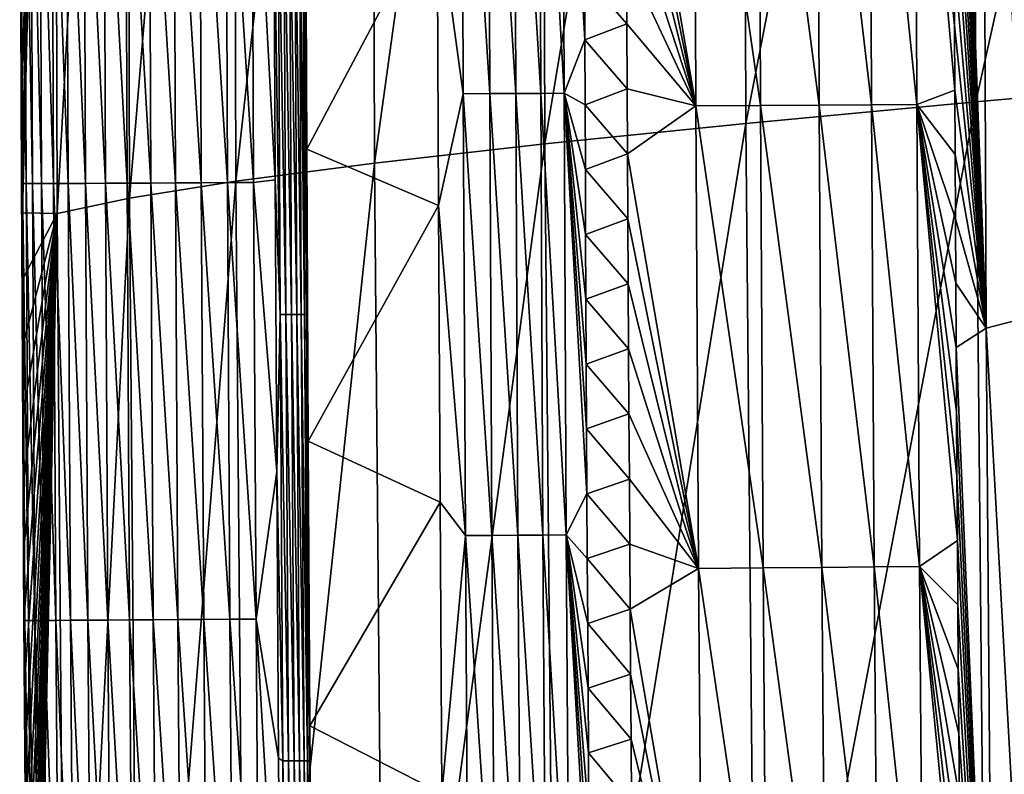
# Model space of a CAD drawing. Header units: millimetres. Extents: x -300 to 300, y -500 to 500.
# Tile 372 of 656: x -300 to -283, y -32 to -19. Entities that reach past the tile are written whole.
import ezdxf

# ---------------------------------------------------------------- set-up
doc = ezdxf.new("R2010")
doc.units = ezdxf.units.MM
doc.header["$LTSCALE"] = 81.481481
for name, color, linetype in [('20', 7, 'CONTINUOUS'), ('22', 7, 'CONTINUOUS'), ('24', 7, 'CONTINUOUS'), ('25', 7, 'CONTINUOUS'), ('28', 7, 'CONTINUOUS'), ('29', 7, 'CONTINUOUS'), ('31', 7, 'CONTINUOUS'), ('33', 7, 'CONTINUOUS')]:
    doc.layers.add(name, color=color, linetype=linetype)

msp = doc.modelspace()

# ---------------------------------------------------------------- linework, layer by layer
at = {"layer": '20', "color": 7, "linetype": 'CONTINUOUS'}
for points in [[(-299.807, -19.686, 5.447), (-299.249, 0, 9.551), (-299.812, -18.534, 5.446), (-299.807, -19.686, 5.447)], [(-299.802, -20.839, 5.447), (-299.249, 0, 9.551), (-299.807, -19.686, 5.447), (-299.802, -20.839, 5.447)], [(-299.797, -21.991, 5.448), (-299.249, 0, 9.551), (-299.802, -20.839, 5.447), (-299.797, -21.991, 5.448)], [(-299.194, -21.999, 9.553), (-299.249, 0, 9.551), (-299.797, -21.991, 5.448), (-299.194, -21.999, 9.553)], [(-299.194, -21.999, 9.553), (-297.981, 0, 14.166), (-299.249, 0, 9.551), (-299.194, -21.999, 9.553)], [(-297.925, -21.729, 14.168), (-297.981, 0, 14.166), (-299.194, -21.999, 9.553), (-297.925, -21.729, 14.168)], [(-297.925, -21.729, 14.168), (-296.123, 0, 18.569), (-297.981, 0, 14.166), (-297.925, -21.729, 14.168)], [(-296.064, -21.436, 18.572), (-296.123, 0, 18.569), (-297.925, -21.729, 14.168), (-296.064, -21.436, 18.572)], [(-296.064, -21.436, 18.572), (-293.692, 0, 22.765), (-296.123, 0, 18.569), (-296.064, -21.436, 18.572)], [(-293.632, -21.12, 22.769), (-293.692, 0, 22.765), (-296.064, -21.436, 18.572), (-293.632, -21.12, 22.769)], [(-293.632, -21.12, 22.769), (-290.709, 0, 26.758), (-293.692, 0, 22.765), (-293.632, -21.12, 22.769)], [(-290.648, -20.782, 26.763), (-290.709, 0, 26.758), (-293.632, -21.12, 22.769), (-290.648, -20.782, 26.763)], [(-290.648, -20.782, 26.763), (-287.193, 0, 30.555), (-290.709, 0, 26.758), (-290.648, -20.782, 26.763)], [(-287.132, -20.423, 30.56), (-287.193, 0, 30.555), (-290.648, -20.782, 26.763), (-287.132, -20.423, 30.56)], [(-287.132, -20.423, 30.56), (-283.164, 0, 34.159), (-287.193, 0, 30.555), (-287.132, -20.423, 30.56)], [(-283.102, -20.043, 34.165), (-283.164, 0, 34.159), (-287.132, -20.423, 30.56), (-283.102, -20.043, 34.165)], [(-283.102, -20.043, 34.165), (-278.64, 0, 37.575), (-283.164, 0, 34.159), (-283.102, -20.043, 34.165)], [(-278.578, -19.642, 37.582), (-278.64, 0, 37.575), (-283.102, -20.043, 34.165), (-278.578, -19.642, 37.582)], [(-282.915, -39.559, 34.183), (-278.578, -19.642, 37.582), (-283.102, -20.043, 34.165), (-282.915, -39.559, 34.183)], [(-278.391, -38.774, 37.601), (-278.578, -19.642, 37.582), (-282.915, -39.559, 34.183), (-278.391, -38.774, 37.601)], [(-286.946, -40.303, 30.577), (-283.102, -20.043, 34.165), (-287.132, -20.423, 30.56), (-286.946, -40.303, 30.577)], [(-282.915, -39.559, 34.183), (-283.102, -20.043, 34.165), (-286.946, -40.303, 30.577), (-282.915, -39.559, 34.183)], [(-290.464, -41.005, 26.778), (-287.132, -20.423, 30.56), (-290.648, -20.782, 26.763), (-290.464, -41.005, 26.778)], [(-286.946, -40.303, 30.577), (-287.132, -20.423, 30.56), (-290.464, -41.005, 26.778), (-286.946, -40.303, 30.577)], [(-293.451, -41.664, 22.782), (-290.648, -20.782, 26.763), (-293.632, -21.12, 22.769), (-293.451, -41.664, 22.782)], [(-290.464, -41.005, 26.778), (-290.648, -20.782, 26.763), (-293.451, -41.664, 22.782), (-290.464, -41.005, 26.778)], [(-295.886, -42.279, 18.583), (-293.632, -21.12, 22.769), (-296.064, -21.436, 18.572), (-295.886, -42.279, 18.583)], [(-293.451, -41.664, 22.782), (-293.632, -21.12, 22.769), (-295.886, -42.279, 18.583), (-293.451, -41.664, 22.782)], [(-297.751, -42.849, 14.177), (-296.064, -21.436, 18.572), (-297.925, -21.729, 14.168), (-297.751, -42.849, 14.177)], [(-295.886, -42.279, 18.583), (-296.064, -21.436, 18.572), (-297.751, -42.849, 14.177), (-295.886, -42.279, 18.583)], [(-299.026, -43.372, 9.558), (-297.925, -21.729, 14.168), (-299.194, -21.999, 9.553), (-299.026, -43.372, 9.558)], [(-297.751, -42.849, 14.177), (-297.925, -21.729, 14.168), (-299.026, -43.372, 9.558), (-297.751, -42.849, 14.177)], [(-299.791, -23.143, 5.448), (-299.194, -21.999, 9.553), (-299.797, -21.991, 5.448), (-299.791, -23.143, 5.448)], [(-299.785, -24.296, 5.448), (-299.194, -21.999, 9.553), (-299.791, -23.143, 5.448), (-299.785, -24.296, 5.448)], [(-299.779, -25.449, 5.449), (-299.194, -21.999, 9.553), (-299.785, -24.296, 5.448), (-299.779, -25.449, 5.449)], [(-299.772, -26.602, 5.449), (-299.194, -21.999, 9.553), (-299.779, -25.449, 5.449), (-299.772, -26.602, 5.449)], [(-299.765, -27.755, 5.45), (-299.194, -21.999, 9.553), (-299.772, -26.602, 5.449), (-299.765, -27.755, 5.45)], [(-299.758, -28.908, 5.45), (-299.194, -21.999, 9.553), (-299.765, -27.755, 5.45), (-299.758, -28.908, 5.45)], [(-299.75, -30.062, 5.451), (-299.194, -21.999, 9.553), (-299.758, -28.908, 5.45), (-299.75, -30.062, 5.451)], [(-299.742, -31.216, 5.451), (-299.194, -21.999, 9.553), (-299.75, -30.062, 5.451), (-299.742, -31.216, 5.451)], [(-299.734, -32.369, 5.452), (-299.194, -21.999, 9.553), (-299.742, -31.216, 5.451), (-299.734, -32.369, 5.452)], [(-299.725, -33.523, 5.452), (-299.194, -21.999, 9.553), (-299.734, -32.369, 5.452), (-299.725, -33.523, 5.452)], [(-299.716, -34.677, 5.453), (-299.194, -21.999, 9.553), (-299.725, -33.523, 5.452), (-299.716, -34.677, 5.453)], [(-299.707, -35.832, 5.454), (-299.194, -21.999, 9.553), (-299.716, -34.677, 5.453), (-299.707, -35.832, 5.454)], [(-299.697, -36.986, 5.454), (-299.194, -21.999, 9.553), (-299.707, -35.832, 5.454), (-299.697, -36.986, 5.454)], [(-299.687, -38.141, 5.455), (-299.194, -21.999, 9.553), (-299.697, -36.986, 5.454), (-299.687, -38.141, 5.455)], [(-299.677, -39.296, 5.456), (-299.194, -21.999, 9.553), (-299.687, -38.141, 5.455), (-299.677, -39.296, 5.456)], [(-299.666, -40.451, 5.456), (-299.194, -21.999, 9.553), (-299.677, -39.296, 5.456), (-299.666, -40.451, 5.456)], [(-299.655, -41.606, 5.457), (-299.194, -21.999, 9.553), (-299.666, -40.451, 5.456), (-299.655, -41.606, 5.457)], [(-299.643, -42.761, 5.458), (-299.194, -21.999, 9.553), (-299.655, -41.606, 5.457), (-299.643, -42.761, 5.458)], [(-299.026, -43.372, 9.558), (-299.194, -21.999, 9.553), (-299.643, -42.761, 5.458), (-299.026, -43.372, 9.558)]]:
    msp.add_3dface(points, dxfattribs=at)
at = {"layer": '22', "color": 7, "linetype": 'CONTINUOUS'}
for points in [[(-282.984, -8.087, 11.267), (-282.923, -24.008, 11.263), (-283.507, -8.555, 10.045), (-282.984, -8.087, 11.267)], [(-282.199, -23.823, 12.691), (-282.984, -8.087, 11.267), (-282.261, -8.024, 12.694), (-282.199, -23.823, 12.691)], [(-282.923, -24.008, 11.263), (-282.984, -8.087, 11.267), (-282.199, -23.823, 12.691), (-282.923, -24.008, 11.263)], [(-283.507, -8.555, 10.045), (-282.923, -24.008, 11.263), (-283.505, -9.684, 10.045), (-283.507, -8.555, 10.045)], [(-283.505, -9.684, 10.045), (-282.923, -24.008, 11.263), (-283.502, -10.813, 10.045), (-283.505, -9.684, 10.045)], [(-283.502, -10.813, 10.045), (-282.923, -24.008, 11.263), (-283.499, -11.941, 10.045), (-283.502, -10.813, 10.045)], [(-283.499, -11.941, 10.045), (-282.923, -24.008, 11.263), (-283.496, -13.07, 10.045), (-283.499, -11.941, 10.045)], [(-283.496, -13.07, 10.045), (-282.923, -24.008, 11.263), (-283.492, -14.198, 10.045), (-283.496, -13.07, 10.045)], [(-283.492, -14.198, 10.045), (-282.923, -24.008, 11.263), (-283.488, -15.326, 10.045), (-283.492, -14.198, 10.045)], [(-283.488, -15.326, 10.045), (-282.923, -24.008, 11.263), (-283.484, -16.454, 10.044), (-283.488, -15.326, 10.045)], [(-283.484, -16.454, 10.044), (-282.923, -24.008, 11.263), (-283.48, -17.582, 10.044), (-283.484, -16.454, 10.044)], [(-283.48, -17.582, 10.044), (-282.923, -24.008, 11.263), (-283.475, -18.71, 10.044), (-283.48, -17.582, 10.044)], [(-283.475, -18.71, 10.044), (-282.923, -24.008, 11.263), (-283.47, -19.838, 10.044), (-283.475, -18.71, 10.044)], [(-283.47, -19.838, 10.044), (-282.923, -24.008, 11.263), (-283.464, -20.965, 10.043), (-283.47, -19.838, 10.044)], [(-283.464, -20.965, 10.043), (-282.923, -24.008, 11.263), (-283.458, -22.093, 10.043), (-283.464, -20.965, 10.043)], [(-283.458, -22.093, 10.043), (-282.923, -24.008, 11.263), (-283.452, -23.22, 10.043), (-283.458, -22.093, 10.043)], [(-283.452, -23.22, 10.043), (-282.923, -24.008, 11.263), (-283.446, -24.347, 10.043), (-283.452, -23.22, 10.043)], [(-282.073, -39.292, 12.687), (-282.923, -24.008, 11.263), (-282.199, -23.823, 12.691), (-282.073, -39.292, 12.687)], [(-282.923, -24.008, 11.263), (-282.798, -39.594, 11.256), (-283.446, -24.347, 10.043), (-282.923, -24.008, 11.263)], [(-282.798, -39.594, 11.256), (-282.923, -24.008, 11.263), (-282.073, -39.292, 12.687), (-282.798, -39.594, 11.256)], [(-283.446, -24.347, 10.043), (-282.798, -39.594, 11.256), (-283.439, -25.475, 10.042), (-283.446, -24.347, 10.043)], [(-283.439, -25.475, 10.042), (-282.798, -39.594, 11.256), (-283.432, -26.602, 10.042), (-283.439, -25.475, 10.042)], [(-283.432, -26.602, 10.042), (-282.798, -39.594, 11.256), (-283.424, -27.729, 10.042), (-283.432, -26.602, 10.042)], [(-283.424, -27.729, 10.042), (-282.798, -39.594, 11.256), (-283.417, -28.855, 10.041), (-283.424, -27.729, 10.042)], [(-283.417, -28.855, 10.041), (-282.798, -39.594, 11.256), (-283.409, -29.982, 10.041), (-283.417, -28.855, 10.041)], [(-283.409, -29.982, 10.041), (-282.798, -39.594, 11.256), (-283.4, -31.109, 10.04), (-283.409, -29.982, 10.041)], [(-283.4, -31.109, 10.04), (-282.798, -39.594, 11.256), (-283.391, -32.236, 10.04), (-283.4, -31.109, 10.04)]]:
    msp.add_3dface(points, dxfattribs=at)
at = {"layer": '24', "color": 7, "linetype": 'CONTINUOUS'}
for points in [[(-289.216, -17.539, 2.061), (-289.212, -18.678, 2.061), (-289.955, -17.825, 1.439), (-289.216, -17.539, 2.061)], [(-289.955, -17.825, 1.439), (-289.212, -18.678, 2.061), (-289.951, -18.96, 1.439), (-289.955, -17.825, 1.439)], [(-289.212, -18.678, 2.061), (-289.207, -19.816, 2.062), (-289.951, -18.96, 1.439), (-289.212, -18.678, 2.061)], [(-289.951, -18.96, 1.439), (-289.207, -19.816, 2.062), (-289.946, -20.096, 1.439), (-289.951, -18.96, 1.439)], [(-289.207, -19.816, 2.062), (-289.202, -20.955, 2.062), (-289.946, -20.096, 1.439), (-289.207, -19.816, 2.062)], [(-289.946, -20.096, 1.439), (-289.202, -20.955, 2.062), (-289.941, -21.232, 1.439), (-289.946, -20.096, 1.439)], [(-289.202, -20.955, 2.062), (-289.196, -22.094, 2.062), (-289.941, -21.232, 1.439), (-289.202, -20.955, 2.062)], [(-289.941, -21.232, 1.439), (-289.196, -22.094, 2.062), (-289.936, -22.367, 1.439), (-289.941, -21.232, 1.439)], [(-289.196, -22.094, 2.062), (-289.19, -23.233, 2.063), (-289.936, -22.367, 1.439), (-289.196, -22.094, 2.062)], [(-289.936, -22.367, 1.439), (-289.19, -23.233, 2.063), (-289.931, -23.502, 1.438), (-289.936, -22.367, 1.439)], [(-289.19, -23.233, 2.063), (-289.184, -24.372, 2.063), (-289.931, -23.502, 1.438), (-289.19, -23.233, 2.063)], [(-289.931, -23.502, 1.438), (-289.184, -24.372, 2.063), (-289.926, -24.638, 1.438), (-289.931, -23.502, 1.438)], [(-289.184, -24.372, 2.063), (-289.177, -25.511, 2.063), (-289.926, -24.638, 1.438), (-289.184, -24.372, 2.063)], [(-289.926, -24.638, 1.438), (-289.177, -25.511, 2.063), (-289.92, -25.773, 1.438), (-289.926, -24.638, 1.438)], [(-289.177, -25.511, 2.063), (-289.17, -26.65, 2.064), (-289.92, -25.773, 1.438), (-289.177, -25.511, 2.063)], [(-289.92, -25.773, 1.438), (-289.17, -26.65, 2.064), (-289.913, -26.908, 1.438), (-289.92, -25.773, 1.438)], [(-289.17, -26.65, 2.064), (-289.163, -27.79, 2.064), (-289.913, -26.908, 1.438), (-289.17, -26.65, 2.064)], [(-289.913, -26.908, 1.438), (-289.163, -27.79, 2.064), (-289.907, -28.043, 1.438), (-289.913, -26.908, 1.438)], [(-289.163, -27.79, 2.064), (-289.156, -28.929, 2.065), (-289.907, -28.043, 1.438), (-289.163, -27.79, 2.064)], [(-289.907, -28.043, 1.438), (-289.156, -28.929, 2.065), (-289.9, -29.178, 1.438), (-289.907, -28.043, 1.438)], [(-289.156, -28.929, 2.065), (-289.148, -30.069, 2.065), (-289.9, -29.178, 1.438), (-289.156, -28.929, 2.065)], [(-289.9, -29.178, 1.438), (-289.148, -30.069, 2.065), (-289.893, -30.313, 1.437), (-289.9, -29.178, 1.438)], [(-289.148, -30.069, 2.065), (-289.14, -31.208, 2.066), (-289.893, -30.313, 1.437), (-289.148, -30.069, 2.065)], [(-289.893, -30.313, 1.437), (-289.14, -31.208, 2.066), (-289.886, -31.448, 1.437), (-289.893, -30.313, 1.437)], [(-289.14, -31.208, 2.066), (-289.131, -32.348, 2.066), (-289.886, -31.448, 1.437), (-289.14, -31.208, 2.066)], [(-289.886, -31.448, 1.437), (-289.131, -32.348, 2.066), (-289.878, -32.583, 1.437), (-289.886, -31.448, 1.437)]]:
    msp.add_3dface(points, dxfattribs=at)
at = {"layer": '25', "color": 7, "linetype": 'CONTINUOUS'}
for points in [[(-289.232, -12.986, 2.06), (-288.034, -12.011, 3.157), (-288.005, -20.115, 3.158), (-289.232, -12.986, 2.06)], [(-286.903, -12.007, 4.374), (-286.874, -20.108, 4.375), (-288.034, -12.011, 3.157), (-286.903, -12.007, 4.374)], [(-288.034, -12.011, 3.157), (-286.874, -20.108, 4.375), (-288.005, -20.115, 3.158), (-288.034, -12.011, 3.157)], [(-285.874, -12.003, 5.686), (-285.845, -20.102, 5.686), (-286.903, -12.007, 4.374), (-285.874, -12.003, 5.686)], [(-286.903, -12.007, 4.374), (-285.845, -20.102, 5.686), (-286.874, -20.108, 4.375), (-286.903, -12.007, 4.374)], [(-284.958, -12, 7.08), (-284.928, -20.096, 7.079), (-285.874, -12.003, 5.686), (-284.958, -12, 7.08)], [(-285.874, -12.003, 5.686), (-284.928, -20.096, 7.079), (-285.845, -20.102, 5.686), (-285.874, -12.003, 5.686)], [(-284.164, -11.997, 8.539), (-284.134, -20.09, 8.538), (-284.958, -12, 7.08), (-284.164, -11.997, 8.539)], [(-284.958, -12, 7.08), (-284.134, -20.09, 8.538), (-284.928, -20.096, 7.079), (-284.958, -12, 7.08)], [(-283.48, -17.582, 10.044), (-283.475, -18.71, 10.044), (-284.164, -11.997, 8.539), (-283.48, -17.582, 10.044)], [(-283.475, -18.71, 10.044), (-283.47, -19.838, 10.044), (-284.164, -11.997, 8.539), (-283.475, -18.71, 10.044)], [(-284.164, -11.997, 8.539), (-283.47, -19.838, 10.044), (-284.134, -20.09, 8.538), (-284.164, -11.997, 8.539)], [(-289.228, -14.124, 2.06), (-289.232, -12.986, 2.06), (-288.005, -20.115, 3.158), (-289.228, -14.124, 2.06)], [(-289.225, -15.262, 2.061), (-289.228, -14.124, 2.06), (-288.005, -20.115, 3.158), (-289.225, -15.262, 2.061)], [(-289.221, -16.401, 2.061), (-289.225, -15.262, 2.061), (-288.005, -20.115, 3.158), (-289.221, -16.401, 2.061)], [(-289.216, -17.539, 2.061), (-289.221, -16.401, 2.061), (-288.005, -20.115, 3.158), (-289.216, -17.539, 2.061)], [(-289.212, -18.678, 2.061), (-289.216, -17.539, 2.061), (-288.005, -20.115, 3.158), (-289.212, -18.678, 2.061)], [(-289.207, -19.816, 2.062), (-289.212, -18.678, 2.061), (-288.005, -20.115, 3.158), (-289.207, -19.816, 2.062)], [(-289.202, -20.955, 2.062), (-289.207, -19.816, 2.062), (-288.005, -20.115, 3.158), (-289.202, -20.955, 2.062)], [(-283.47, -19.838, 10.044), (-283.464, -20.965, 10.043), (-284.134, -20.09, 8.538), (-283.47, -19.838, 10.044)], [(-289.202, -20.955, 2.062), (-288.005, -20.115, 3.158), (-287.96, -28.217, 3.16), (-289.202, -20.955, 2.062)], [(-286.874, -20.108, 4.375), (-286.829, -28.207, 4.376), (-288.005, -20.115, 3.158), (-286.874, -20.108, 4.375)], [(-288.005, -20.115, 3.158), (-286.829, -28.207, 4.376), (-287.96, -28.217, 3.16), (-288.005, -20.115, 3.158)], [(-285.845, -20.102, 5.686), (-285.799, -28.198, 5.687), (-286.874, -20.108, 4.375), (-285.845, -20.102, 5.686)], [(-286.874, -20.108, 4.375), (-285.799, -28.198, 5.687), (-286.829, -28.207, 4.376), (-286.874, -20.108, 4.375)], [(-284.928, -20.096, 7.079), (-284.882, -28.189, 7.078), (-285.845, -20.102, 5.686), (-284.928, -20.096, 7.079)], [(-285.845, -20.102, 5.686), (-284.882, -28.189, 7.078), (-285.799, -28.198, 5.687), (-285.845, -20.102, 5.686)], [(-284.134, -20.09, 8.538), (-284.087, -28.182, 8.537), (-284.928, -20.096, 7.079), (-284.134, -20.09, 8.538)], [(-284.928, -20.096, 7.079), (-284.087, -28.182, 8.537), (-284.882, -28.189, 7.078), (-284.928, -20.096, 7.079)], [(-283.464, -20.965, 10.043), (-283.458, -22.093, 10.043), (-284.134, -20.09, 8.538), (-283.464, -20.965, 10.043)], [(-283.458, -22.093, 10.043), (-283.452, -23.22, 10.043), (-284.134, -20.09, 8.538), (-283.458, -22.093, 10.043)], [(-283.452, -23.22, 10.043), (-283.446, -24.347, 10.043), (-284.134, -20.09, 8.538), (-283.452, -23.22, 10.043)], [(-283.446, -24.347, 10.043), (-283.439, -25.475, 10.042), (-284.134, -20.09, 8.538), (-283.446, -24.347, 10.043)], [(-283.439, -25.475, 10.042), (-283.432, -26.602, 10.042), (-284.134, -20.09, 8.538), (-283.439, -25.475, 10.042)], [(-283.432, -26.602, 10.042), (-283.424, -27.729, 10.042), (-284.134, -20.09, 8.538), (-283.432, -26.602, 10.042)], [(-284.134, -20.09, 8.538), (-283.424, -27.729, 10.042), (-284.087, -28.182, 8.537), (-284.134, -20.09, 8.538)], [(-289.196, -22.094, 2.062), (-289.202, -20.955, 2.062), (-287.96, -28.217, 3.16), (-289.196, -22.094, 2.062)], [(-289.19, -23.233, 2.063), (-289.196, -22.094, 2.062), (-287.96, -28.217, 3.16), (-289.19, -23.233, 2.063)], [(-289.184, -24.372, 2.063), (-289.19, -23.233, 2.063), (-287.96, -28.217, 3.16), (-289.184, -24.372, 2.063)], [(-289.177, -25.511, 2.063), (-289.184, -24.372, 2.063), (-287.96, -28.217, 3.16), (-289.177, -25.511, 2.063)], [(-289.17, -26.65, 2.064), (-289.177, -25.511, 2.063), (-287.96, -28.217, 3.16), (-289.17, -26.65, 2.064)], [(-289.163, -27.79, 2.064), (-289.17, -26.65, 2.064), (-287.96, -28.217, 3.16), (-289.163, -27.79, 2.064)], [(-283.424, -27.729, 10.042), (-283.417, -28.855, 10.041), (-284.087, -28.182, 8.537), (-283.424, -27.729, 10.042)], [(-289.156, -28.929, 2.065), (-289.163, -27.79, 2.064), (-287.96, -28.217, 3.16), (-289.156, -28.929, 2.065)], [(-289.156, -28.929, 2.065), (-287.96, -28.217, 3.16), (-287.898, -36.317, 3.162), (-289.156, -28.929, 2.065)], [(-286.829, -28.207, 4.376), (-286.767, -36.304, 4.377), (-287.96, -28.217, 3.16), (-286.829, -28.207, 4.376)], [(-287.96, -28.217, 3.16), (-286.767, -36.304, 4.377), (-287.898, -36.317, 3.162), (-287.96, -28.217, 3.16)], [(-285.799, -28.198, 5.687), (-285.737, -36.292, 5.687), (-286.829, -28.207, 4.376), (-285.799, -28.198, 5.687)], [(-286.829, -28.207, 4.376), (-285.737, -36.292, 5.687), (-286.767, -36.304, 4.377), (-286.829, -28.207, 4.376)], [(-284.882, -28.189, 7.078), (-284.819, -36.281, 7.078), (-285.799, -28.198, 5.687), (-284.882, -28.189, 7.078)], [(-285.799, -28.198, 5.687), (-284.819, -36.281, 7.078), (-285.737, -36.292, 5.687), (-285.799, -28.198, 5.687)], [(-284.087, -28.182, 8.537), (-284.023, -36.271, 8.535), (-284.882, -28.189, 7.078), (-284.087, -28.182, 8.537)], [(-284.882, -28.189, 7.078), (-284.023, -36.271, 8.535), (-284.819, -36.281, 7.078), (-284.882, -28.189, 7.078)], [(-283.417, -28.855, 10.041), (-283.409, -29.982, 10.041), (-284.087, -28.182, 8.537), (-283.417, -28.855, 10.041)], [(-283.409, -29.982, 10.041), (-283.4, -31.109, 10.04), (-284.087, -28.182, 8.537), (-283.409, -29.982, 10.041)], [(-283.4, -31.109, 10.04), (-283.391, -32.236, 10.04), (-284.087, -28.182, 8.537), (-283.4, -31.109, 10.04)], [(-283.391, -32.236, 10.04), (-283.382, -33.362, 10.04), (-284.087, -28.182, 8.537), (-283.391, -32.236, 10.04)], [(-283.382, -33.362, 10.04), (-283.372, -34.488, 10.039), (-284.087, -28.182, 8.537), (-283.382, -33.362, 10.04)], [(-283.372, -34.488, 10.039), (-283.363, -35.615, 10.039), (-284.087, -28.182, 8.537), (-283.372, -34.488, 10.039)], [(-284.087, -28.182, 8.537), (-283.363, -35.615, 10.039), (-284.023, -36.271, 8.535), (-284.087, -28.182, 8.537)], [(-289.148, -30.069, 2.065), (-289.156, -28.929, 2.065), (-287.898, -36.317, 3.162), (-289.148, -30.069, 2.065)], [(-289.14, -31.208, 2.066), (-289.148, -30.069, 2.065), (-287.898, -36.317, 3.162), (-289.14, -31.208, 2.066)], [(-289.131, -32.348, 2.066), (-289.14, -31.208, 2.066), (-287.898, -36.317, 3.162), (-289.131, -32.348, 2.066)]]:
    msp.add_3dface(points, dxfattribs=at)
at = {"layer": '28', "color": 7, "linetype": 'CONTINUOUS'}
for points in [[(-299.828, -13.928, 5.445), (-299.848, -13.826, 5.008), (-299.819, -21.477, 5.01), (-299.828, -13.928, 5.445)], [(-299.828, -13.826, 4.553), (-299.799, -21.477, 4.555), (-299.848, -13.826, 5.008), (-299.828, -13.826, 4.553)], [(-299.848, -13.826, 5.008), (-299.799, -21.477, 4.555), (-299.819, -21.477, 5.01), (-299.848, -13.826, 5.008)], [(-299.764, -13.826, 4.088), (-299.736, -21.477, 4.09), (-299.828, -13.826, 4.553), (-299.764, -13.826, 4.088)], [(-299.828, -13.826, 4.553), (-299.736, -21.477, 4.09), (-299.799, -21.477, 4.555), (-299.828, -13.826, 4.553)], [(-299.825, -15.079, 5.446), (-299.828, -13.928, 5.445), (-299.819, -21.477, 5.01), (-299.825, -15.079, 5.446)], [(-299.653, -13.826, 3.618), (-299.625, -21.476, 3.62), (-299.764, -13.826, 4.088), (-299.653, -13.826, 3.618)], [(-299.764, -13.826, 4.088), (-299.625, -21.476, 3.62), (-299.736, -21.477, 4.09), (-299.764, -13.826, 4.088)], [(-299.494, -13.825, 3.151), (-299.465, -21.476, 3.152), (-299.653, -13.826, 3.618), (-299.494, -13.825, 3.151)], [(-299.653, -13.826, 3.618), (-299.465, -21.476, 3.152), (-299.625, -21.476, 3.62), (-299.653, -13.826, 3.618)], [(-299.284, -13.825, 2.693), (-299.256, -21.475, 2.694), (-299.494, -13.825, 3.151), (-299.284, -13.825, 2.693)], [(-299.494, -13.825, 3.151), (-299.256, -21.475, 2.694), (-299.465, -21.476, 3.152), (-299.494, -13.825, 3.151)], [(-299.026, -13.824, 2.253), (-298.998, -21.473, 2.254), (-299.284, -13.825, 2.693), (-299.026, -13.824, 2.253)], [(-299.284, -13.825, 2.693), (-298.998, -21.473, 2.254), (-299.256, -21.475, 2.694), (-299.284, -13.825, 2.693)], [(-298.722, -13.823, 1.839), (-298.694, -21.472, 1.84), (-299.026, -13.824, 2.253), (-298.722, -13.823, 1.839)], [(-299.026, -13.824, 2.253), (-298.694, -21.472, 1.84), (-298.998, -21.473, 2.254), (-299.026, -13.824, 2.253)], [(-298.376, -13.822, 1.457), (-298.348, -21.47, 1.458), (-298.722, -13.823, 1.839), (-298.376, -13.822, 1.457)], [(-298.722, -13.823, 1.839), (-298.348, -21.47, 1.458), (-298.694, -21.472, 1.84), (-298.722, -13.823, 1.839)], [(-297.994, -13.821, 1.113), (-297.965, -21.469, 1.114), (-298.376, -13.822, 1.457), (-297.994, -13.821, 1.113)], [(-298.376, -13.822, 1.457), (-297.965, -21.469, 1.114), (-298.348, -21.47, 1.458), (-298.376, -13.822, 1.457)], [(-297.581, -13.82, 0.813), (-297.553, -21.467, 0.813), (-297.994, -13.821, 1.113), (-297.581, -13.82, 0.813)], [(-297.994, -13.821, 1.113), (-297.553, -21.467, 0.813), (-297.965, -21.469, 1.114), (-297.994, -13.821, 1.113)], [(-297.146, -13.818, 0.559), (-297.118, -21.465, 0.56), (-297.581, -13.82, 0.813), (-297.146, -13.818, 0.559)], [(-297.581, -13.82, 0.813), (-297.118, -21.465, 0.56), (-297.553, -21.467, 0.813), (-297.581, -13.82, 0.813)], [(-296.696, -13.817, 0.354), (-296.667, -21.462, 0.354), (-297.146, -13.818, 0.559), (-296.696, -13.817, 0.354)], [(-297.146, -13.818, 0.559), (-296.667, -21.462, 0.354), (-297.118, -21.465, 0.56), (-297.146, -13.818, 0.559)], [(-296.238, -13.816, 0.197), (-296.209, -21.46, 0.197), (-296.696, -13.817, 0.354), (-296.238, -13.816, 0.197)], [(-296.696, -13.817, 0.354), (-296.209, -21.46, 0.197), (-296.667, -21.462, 0.354), (-296.696, -13.817, 0.354)], [(-295.78, -13.814, 0.088), (-295.751, -21.458, 0.088), (-296.238, -13.816, 0.197), (-295.78, -13.814, 0.088)], [(-296.238, -13.816, 0.197), (-295.751, -21.458, 0.088), (-296.209, -21.46, 0.197), (-296.238, -13.816, 0.197)], [(-295.751, -21.458, 0.088), (-295.78, -13.814, 0.088), (-295.374, -21.408, 0.031), (-295.751, -21.458, 0.088)], [(-295.374, -21.408, 0.031), (-295.78, -13.814, 0.088), (-295.395, -16.206, 0.031), (-295.374, -21.408, 0.031)], [(-299.821, -16.231, 5.446), (-299.825, -15.079, 5.446), (-299.819, -21.477, 5.01), (-299.821, -16.231, 5.446)], [(-299.817, -17.382, 5.446), (-299.821, -16.231, 5.446), (-299.819, -21.477, 5.01), (-299.817, -17.382, 5.446)], [(-299.812, -18.534, 5.446), (-299.817, -17.382, 5.446), (-299.819, -21.477, 5.01), (-299.812, -18.534, 5.446)], [(-299.807, -19.686, 5.447), (-299.812, -18.534, 5.446), (-299.819, -21.477, 5.01), (-299.807, -19.686, 5.447)], [(-299.802, -20.839, 5.447), (-299.807, -19.686, 5.447), (-299.819, -21.477, 5.01), (-299.802, -20.839, 5.447)], [(-299.797, -21.991, 5.448), (-299.802, -20.839, 5.447), (-299.819, -21.477, 5.01), (-299.797, -21.991, 5.448)], [(-299.797, -21.991, 5.448), (-299.819, -21.477, 5.01), (-299.777, -29.129, 5.013), (-299.797, -21.991, 5.448)], [(-299.799, -21.477, 4.555), (-299.757, -29.129, 4.558), (-299.819, -21.477, 5.01), (-299.799, -21.477, 4.555)], [(-299.819, -21.477, 5.01), (-299.757, -29.129, 4.558), (-299.777, -29.129, 5.013), (-299.819, -21.477, 5.01)], [(-299.736, -21.477, 4.09), (-299.693, -29.128, 4.092), (-299.799, -21.477, 4.555), (-299.736, -21.477, 4.09)], [(-299.799, -21.477, 4.555), (-299.693, -29.128, 4.092), (-299.757, -29.129, 4.558), (-299.799, -21.477, 4.555)], [(-299.625, -21.476, 3.62), (-299.583, -29.128, 3.622), (-299.736, -21.477, 4.09), (-299.625, -21.476, 3.62)], [(-299.736, -21.477, 4.09), (-299.583, -29.128, 3.622), (-299.693, -29.128, 4.092), (-299.736, -21.477, 4.09)], [(-299.465, -21.476, 3.152), (-299.423, -29.127, 3.154), (-299.625, -21.476, 3.62), (-299.465, -21.476, 3.152)], [(-299.625, -21.476, 3.62), (-299.423, -29.127, 3.154), (-299.583, -29.128, 3.622), (-299.625, -21.476, 3.62)], [(-299.256, -21.475, 2.694), (-299.214, -29.126, 2.696), (-299.465, -21.476, 3.152), (-299.256, -21.475, 2.694)], [(-299.465, -21.476, 3.152), (-299.214, -29.126, 2.696), (-299.423, -29.127, 3.154), (-299.465, -21.476, 3.152)], [(-298.998, -21.473, 2.254), (-298.956, -29.124, 2.256), (-299.256, -21.475, 2.694), (-298.998, -21.473, 2.254)], [(-299.256, -21.475, 2.694), (-298.956, -29.124, 2.256), (-299.214, -29.126, 2.696), (-299.256, -21.475, 2.694)], [(-298.694, -21.472, 1.84), (-298.652, -29.122, 1.841), (-298.998, -21.473, 2.254), (-298.694, -21.472, 1.84)], [(-298.998, -21.473, 2.254), (-298.652, -29.122, 1.841), (-298.956, -29.124, 2.256), (-298.998, -21.473, 2.254)], [(-298.348, -21.47, 1.458), (-298.306, -29.12, 1.459), (-298.694, -21.472, 1.84), (-298.348, -21.47, 1.458)], [(-298.694, -21.472, 1.84), (-298.306, -29.12, 1.459), (-298.652, -29.122, 1.841), (-298.694, -21.472, 1.84)], [(-297.965, -21.469, 1.114), (-297.924, -29.117, 1.115), (-298.348, -21.47, 1.458), (-297.965, -21.469, 1.114)], [(-298.348, -21.47, 1.458), (-297.924, -29.117, 1.115), (-298.306, -29.12, 1.459), (-298.348, -21.47, 1.458)], [(-297.553, -21.467, 0.813), (-297.511, -29.114, 0.814), (-297.965, -21.469, 1.114), (-297.553, -21.467, 0.813)], [(-297.965, -21.469, 1.114), (-297.511, -29.114, 0.814), (-297.924, -29.117, 1.115), (-297.965, -21.469, 1.114)], [(-297.118, -21.465, 0.56), (-297.076, -29.111, 0.56), (-297.553, -21.467, 0.813), (-297.118, -21.465, 0.56)], [(-297.553, -21.467, 0.813), (-297.076, -29.111, 0.56), (-297.511, -29.114, 0.814), (-297.553, -21.467, 0.813)], [(-296.667, -21.462, 0.354), (-296.625, -29.108, 0.354), (-297.118, -21.465, 0.56), (-296.667, -21.462, 0.354)], [(-297.118, -21.465, 0.56), (-296.625, -29.108, 0.354), (-297.076, -29.111, 0.56), (-297.118, -21.465, 0.56)], [(-296.209, -21.46, 0.197), (-296.167, -29.105, 0.197), (-296.667, -21.462, 0.354), (-296.209, -21.46, 0.197)], [(-296.667, -21.462, 0.354), (-296.167, -29.105, 0.197), (-296.625, -29.108, 0.354), (-296.667, -21.462, 0.354)], [(-295.751, -21.458, 0.088), (-295.709, -29.102, 0.088), (-296.209, -21.46, 0.197), (-295.751, -21.458, 0.088)], [(-296.209, -21.46, 0.197), (-295.709, -29.102, 0.088), (-296.167, -29.105, 0.197), (-296.209, -21.46, 0.197)], [(-295.347, -26.516, 0.031), (-295.751, -21.458, 0.088), (-295.374, -21.408, 0.031), (-295.347, -26.516, 0.031)], [(-295.709, -29.102, 0.088), (-295.751, -21.458, 0.088), (-295.347, -26.516, 0.031), (-295.709, -29.102, 0.088)], [(-299.791, -23.143, 5.448), (-299.797, -21.991, 5.448), (-299.777, -29.129, 5.013), (-299.791, -23.143, 5.448)], [(-299.785, -24.296, 5.448), (-299.791, -23.143, 5.448), (-299.777, -29.129, 5.013), (-299.785, -24.296, 5.448)], [(-299.779, -25.449, 5.449), (-299.785, -24.296, 5.448), (-299.777, -29.129, 5.013), (-299.779, -25.449, 5.449)], [(-299.772, -26.602, 5.449), (-299.779, -25.449, 5.449), (-299.777, -29.129, 5.013), (-299.772, -26.602, 5.449)], [(-295.315, -31.537, 0.031), (-295.709, -29.102, 0.088), (-295.347, -26.516, 0.031), (-295.315, -31.537, 0.031)], [(-299.765, -27.755, 5.45), (-299.772, -26.602, 5.449), (-299.777, -29.129, 5.013), (-299.765, -27.755, 5.45)], [(-299.758, -28.908, 5.45), (-299.765, -27.755, 5.45), (-299.777, -29.129, 5.013), (-299.758, -28.908, 5.45)], [(-299.75, -30.062, 5.451), (-299.758, -28.908, 5.45), (-299.777, -29.129, 5.013), (-299.75, -30.062, 5.451)], [(-299.75, -30.062, 5.451), (-299.777, -29.129, 5.013), (-299.719, -36.781, 5.017), (-299.75, -30.062, 5.451)], [(-299.757, -29.129, 4.558), (-299.7, -36.781, 4.561), (-299.777, -29.129, 5.013), (-299.757, -29.129, 4.558)], [(-299.777, -29.129, 5.013), (-299.7, -36.781, 4.561), (-299.719, -36.781, 5.017), (-299.777, -29.129, 5.013)], [(-299.693, -29.128, 4.092), (-299.637, -36.781, 4.095), (-299.757, -29.129, 4.558), (-299.693, -29.128, 4.092)], [(-299.757, -29.129, 4.558), (-299.637, -36.781, 4.095), (-299.7, -36.781, 4.561), (-299.757, -29.129, 4.558)], [(-299.583, -29.128, 3.622), (-299.527, -36.78, 3.625), (-299.693, -29.128, 4.092), (-299.583, -29.128, 3.622)], [(-299.693, -29.128, 4.092), (-299.527, -36.78, 3.625), (-299.637, -36.781, 4.095), (-299.693, -29.128, 4.092)], [(-299.423, -29.127, 3.154), (-299.367, -36.779, 3.157), (-299.583, -29.128, 3.622), (-299.423, -29.127, 3.154)], [(-299.583, -29.128, 3.622), (-299.367, -36.779, 3.157), (-299.527, -36.78, 3.625), (-299.583, -29.128, 3.622)], [(-299.214, -29.126, 2.696), (-299.158, -36.777, 2.698), (-299.423, -29.127, 3.154), (-299.214, -29.126, 2.696)], [(-299.423, -29.127, 3.154), (-299.158, -36.777, 2.698), (-299.367, -36.779, 3.157), (-299.423, -29.127, 3.154)], [(-298.956, -29.124, 2.256), (-298.9, -36.775, 2.258), (-299.214, -29.126, 2.696), (-298.956, -29.124, 2.256)], [(-299.214, -29.126, 2.696), (-298.9, -36.775, 2.258), (-299.158, -36.777, 2.698), (-299.214, -29.126, 2.696)], [(-298.652, -29.122, 1.841), (-298.596, -36.772, 1.843), (-298.956, -29.124, 2.256), (-298.652, -29.122, 1.841)], [(-298.956, -29.124, 2.256), (-298.596, -36.772, 1.843), (-298.9, -36.775, 2.258), (-298.956, -29.124, 2.256)], [(-298.306, -29.12, 1.459), (-298.25, -36.77, 1.46), (-298.652, -29.122, 1.841), (-298.306, -29.12, 1.459)], [(-298.652, -29.122, 1.841), (-298.25, -36.77, 1.46), (-298.596, -36.772, 1.843), (-298.652, -29.122, 1.841)], [(-297.924, -29.117, 1.115), (-297.868, -36.766, 1.116), (-298.306, -29.12, 1.459), (-297.924, -29.117, 1.115)], [(-298.306, -29.12, 1.459), (-297.868, -36.766, 1.116), (-298.25, -36.77, 1.46), (-298.306, -29.12, 1.459)], [(-297.511, -29.114, 0.814), (-297.455, -36.763, 0.815), (-297.924, -29.117, 1.115), (-297.511, -29.114, 0.814)], [(-297.924, -29.117, 1.115), (-297.455, -36.763, 0.815), (-297.868, -36.766, 1.116), (-297.924, -29.117, 1.115)], [(-297.076, -29.111, 0.56), (-297.019, -36.759, 0.56), (-297.511, -29.114, 0.814), (-297.076, -29.111, 0.56)], [(-297.511, -29.114, 0.814), (-297.019, -36.759, 0.56), (-297.455, -36.763, 0.815), (-297.511, -29.114, 0.814)], [(-296.625, -29.108, 0.354), (-296.569, -36.755, 0.355), (-297.076, -29.111, 0.56), (-296.625, -29.108, 0.354)], [(-297.076, -29.111, 0.56), (-296.569, -36.755, 0.355), (-297.019, -36.759, 0.56), (-297.076, -29.111, 0.56)], [(-296.167, -29.105, 0.197), (-296.11, -36.751, 0.197), (-296.625, -29.108, 0.354), (-296.167, -29.105, 0.197)], [(-296.625, -29.108, 0.354), (-296.11, -36.751, 0.197), (-296.569, -36.755, 0.355), (-296.625, -29.108, 0.354)], [(-295.709, -29.102, 0.088), (-295.652, -36.747, 0.088), (-296.167, -29.105, 0.197), (-295.709, -29.102, 0.088)], [(-296.167, -29.105, 0.197), (-295.652, -36.747, 0.088), (-296.11, -36.751, 0.197), (-296.167, -29.105, 0.197)], [(-295.652, -36.747, 0.088), (-295.709, -29.102, 0.088), (-295.277, -36.474, 0.031), (-295.652, -36.747, 0.088)], [(-295.277, -36.474, 0.031), (-295.709, -29.102, 0.088), (-295.315, -31.537, 0.031), (-295.277, -36.474, 0.031)], [(-299.742, -31.216, 5.451), (-299.75, -30.062, 5.451), (-299.719, -36.781, 5.017), (-299.742, -31.216, 5.451)], [(-299.734, -32.369, 5.452), (-299.742, -31.216, 5.451), (-299.719, -36.781, 5.017), (-299.734, -32.369, 5.452)]]:
    msp.add_3dface(points, dxfattribs=at)
at = {"layer": '29', "color": 7, "linetype": 'CONTINUOUS'}
for points in [[(-294.842, -15.697, 0.5), (-292.534, -16.567, 0.5), (-294.822, -20.872, 0.5), (-294.842, -15.697, 0.5)], [(-292.534, -16.567, 0.5), (-292.513, -21.862, 0.5), (-294.822, -20.872, 0.5), (-292.534, -16.567, 0.5)], [(-294.822, -20.872, 0.5), (-292.513, -21.862, 0.5), (-294.796, -25.985, 0.5), (-294.822, -20.872, 0.5)], [(-292.513, -21.862, 0.5), (-292.486, -27.056, 0.5), (-294.796, -25.985, 0.5), (-292.513, -21.862, 0.5)], [(-294.796, -25.985, 0.5), (-292.486, -27.056, 0.5), (-294.764, -30.972, 0.5), (-294.796, -25.985, 0.5)], [(-292.486, -27.056, 0.5), (-292.454, -32.157, 0.5), (-294.764, -30.972, 0.5), (-292.486, -27.056, 0.5)], [(-294.764, -30.972, 0.5), (-292.454, -32.157, 0.5), (-294.727, -35.87, 0.5), (-294.764, -30.972, 0.5)]]:
    msp.add_3dface(points, dxfattribs=at)
at = {"layer": '31', "color": 7, "linetype": 'CONTINUOUS'}
for points in [[(-294.842, -15.697, 0.5), (-294.822, -20.872, 0.5), (-294.856, -15.949, 0.404), (-294.842, -15.697, 0.5)], [(-295.289, -23.769, 0.028), (-295.395, -16.206, 0.031), (-295.322, -15.951, 0.028), (-295.289, -23.769, 0.028)], [(-295.188, -23.769, 0.042), (-295.322, -15.951, 0.028), (-295.221, -15.95, 0.042), (-295.188, -23.769, 0.042)], [(-295.289, -23.769, 0.028), (-295.322, -15.951, 0.028), (-295.188, -23.769, 0.042), (-295.289, -23.769, 0.028)], [(-295.188, -23.769, 0.042), (-295.221, -15.95, 0.042), (-295.087, -23.768, 0.079), (-295.188, -23.769, 0.042)], [(-295.087, -23.768, 0.079), (-295.221, -15.95, 0.042), (-295.121, -15.95, 0.079), (-295.087, -23.768, 0.079)], [(-295.087, -23.768, 0.079), (-295.121, -15.95, 0.079), (-294.994, -23.768, 0.138), (-295.087, -23.768, 0.079)], [(-294.994, -23.768, 0.138), (-295.121, -15.95, 0.079), (-295.028, -15.95, 0.138), (-294.994, -23.768, 0.138)], [(-294.916, -23.767, 0.216), (-295.028, -15.95, 0.138), (-294.95, -15.949, 0.216), (-294.916, -23.767, 0.216)], [(-294.994, -23.768, 0.138), (-295.028, -15.95, 0.138), (-294.916, -23.767, 0.216), (-294.994, -23.768, 0.138)], [(-294.916, -23.767, 0.216), (-294.95, -15.949, 0.216), (-294.858, -23.767, 0.307), (-294.916, -23.767, 0.216)], [(-294.858, -23.767, 0.307), (-294.95, -15.949, 0.216), (-294.892, -15.949, 0.307), (-294.858, -23.767, 0.307)], [(-294.858, -23.767, 0.307), (-294.892, -15.949, 0.307), (-294.823, -23.767, 0.404), (-294.858, -23.767, 0.307)], [(-294.823, -23.767, 0.404), (-294.892, -15.949, 0.307), (-294.856, -15.949, 0.404), (-294.823, -23.767, 0.404)], [(-294.822, -20.872, 0.5), (-294.823, -23.767, 0.404), (-294.856, -15.949, 0.404), (-294.822, -20.872, 0.5)], [(-295.374, -21.408, 0.031), (-295.395, -16.206, 0.031), (-295.289, -23.769, 0.028), (-295.374, -21.408, 0.031)], [(-294.822, -20.872, 0.5), (-294.796, -25.985, 0.5), (-294.823, -23.767, 0.404), (-294.822, -20.872, 0.5)], [(-295.347, -26.516, 0.031), (-295.374, -21.408, 0.031), (-295.289, -23.769, 0.028), (-295.347, -26.516, 0.031)], [(-295.241, -31.588, 0.028), (-295.347, -26.516, 0.031), (-295.289, -23.769, 0.028), (-295.241, -31.588, 0.028)], [(-295.241, -31.588, 0.028), (-295.289, -23.769, 0.028), (-295.14, -31.587, 0.042), (-295.241, -31.588, 0.028)], [(-295.14, -31.587, 0.042), (-295.289, -23.769, 0.028), (-295.188, -23.769, 0.042), (-295.14, -31.587, 0.042)], [(-295.039, -31.586, 0.079), (-295.188, -23.769, 0.042), (-295.087, -23.768, 0.079), (-295.039, -31.586, 0.079)], [(-295.14, -31.587, 0.042), (-295.188, -23.769, 0.042), (-295.039, -31.586, 0.079), (-295.14, -31.587, 0.042)], [(-295.039, -31.586, 0.079), (-295.087, -23.768, 0.079), (-294.946, -31.586, 0.138), (-295.039, -31.586, 0.079)], [(-294.946, -31.586, 0.138), (-295.087, -23.768, 0.079), (-294.994, -23.768, 0.138), (-294.946, -31.586, 0.138)], [(-294.868, -31.585, 0.216), (-294.994, -23.768, 0.138), (-294.916, -23.767, 0.216), (-294.868, -31.585, 0.216)], [(-294.946, -31.586, 0.138), (-294.994, -23.768, 0.138), (-294.868, -31.585, 0.216), (-294.946, -31.586, 0.138)], [(-294.868, -31.585, 0.216), (-294.916, -23.767, 0.216), (-294.81, -31.585, 0.307), (-294.868, -31.585, 0.216)], [(-294.81, -31.585, 0.307), (-294.916, -23.767, 0.216), (-294.858, -23.767, 0.307), (-294.81, -31.585, 0.307)], [(-294.81, -31.585, 0.307), (-294.858, -23.767, 0.307), (-294.774, -31.584, 0.404), (-294.81, -31.585, 0.307)], [(-294.774, -31.584, 0.404), (-294.858, -23.767, 0.307), (-294.823, -23.767, 0.404), (-294.774, -31.584, 0.404)], [(-294.796, -25.985, 0.5), (-294.764, -30.972, 0.5), (-294.823, -23.767, 0.404), (-294.796, -25.985, 0.5)], [(-294.764, -30.972, 0.5), (-294.774, -31.584, 0.404), (-294.823, -23.767, 0.404), (-294.764, -30.972, 0.5)], [(-295.315, -31.537, 0.031), (-295.347, -26.516, 0.031), (-295.241, -31.588, 0.028), (-295.315, -31.537, 0.031)], [(-294.764, -30.972, 0.5), (-294.727, -35.87, 0.5), (-294.774, -31.584, 0.404), (-294.764, -30.972, 0.5)], [(-295.277, -36.474, 0.031), (-295.315, -31.537, 0.031), (-295.241, -31.588, 0.028), (-295.277, -36.474, 0.031)], [(-295.177, -39.406, 0.028), (-295.277, -36.474, 0.031), (-295.241, -31.588, 0.028), (-295.177, -39.406, 0.028)], [(-295.076, -39.405, 0.042), (-295.241, -31.588, 0.028), (-295.14, -31.587, 0.042), (-295.076, -39.405, 0.042)], [(-295.177, -39.406, 0.028), (-295.241, -31.588, 0.028), (-295.076, -39.405, 0.042), (-295.177, -39.406, 0.028)], [(-294.975, -39.404, 0.079), (-295.14, -31.587, 0.042), (-295.039, -31.586, 0.079), (-294.975, -39.404, 0.079)], [(-295.076, -39.405, 0.042), (-295.14, -31.587, 0.042), (-294.975, -39.404, 0.079), (-295.076, -39.405, 0.042)], [(-294.975, -39.404, 0.079), (-295.039, -31.586, 0.079), (-294.882, -39.403, 0.138), (-294.975, -39.404, 0.079)], [(-294.882, -39.403, 0.138), (-295.039, -31.586, 0.079), (-294.946, -31.586, 0.138), (-294.882, -39.403, 0.138)], [(-294.804, -39.403, 0.216), (-294.946, -31.586, 0.138), (-294.868, -31.585, 0.216), (-294.804, -39.403, 0.216)], [(-294.882, -39.403, 0.138), (-294.946, -31.586, 0.138), (-294.804, -39.403, 0.216), (-294.882, -39.403, 0.138)], [(-294.804, -39.403, 0.216), (-294.868, -31.585, 0.216), (-294.747, -39.402, 0.307), (-294.804, -39.403, 0.216)], [(-294.747, -39.402, 0.307), (-294.868, -31.585, 0.216), (-294.81, -31.585, 0.307), (-294.747, -39.402, 0.307)], [(-294.711, -39.402, 0.404), (-294.81, -31.585, 0.307), (-294.774, -31.584, 0.404), (-294.711, -39.402, 0.404)], [(-294.747, -39.402, 0.307), (-294.81, -31.585, 0.307), (-294.711, -39.402, 0.404), (-294.747, -39.402, 0.307)], [(-294.727, -35.87, 0.5), (-294.711, -39.402, 0.404), (-294.774, -31.584, 0.404), (-294.727, -35.87, 0.5)]]:
    msp.add_3dface(points, dxfattribs=at)
at = {"layer": '33', "color": 7, "linetype": 'CONTINUOUS'}
for points in [[(-292.082, -19.903, 0.524), (-292.534, -16.567, 0.5), (-292.107, -12.165, 0.524), (-292.082, -19.903, 0.524)], [(-291.616, -19.901, 0.604), (-292.107, -12.165, 0.524), (-291.641, -12.164, 0.604), (-291.616, -19.901, 0.604)], [(-292.082, -19.903, 0.524), (-292.107, -12.165, 0.524), (-291.616, -19.901, 0.604), (-292.082, -19.903, 0.524)], [(-291.16, -19.899, 0.739), (-291.641, -12.164, 0.604), (-291.185, -12.163, 0.739), (-291.16, -19.899, 0.739)], [(-291.616, -19.901, 0.604), (-291.641, -12.164, 0.604), (-291.16, -19.899, 0.739), (-291.616, -19.901, 0.604)], [(-290.723, -19.897, 0.927), (-291.185, -12.163, 0.739), (-290.748, -12.162, 0.927), (-290.723, -19.897, 0.927)], [(-291.16, -19.899, 0.739), (-291.185, -12.163, 0.739), (-290.723, -19.897, 0.927), (-291.16, -19.899, 0.739)], [(-290.315, -19.895, 1.164), (-290.748, -12.162, 0.927), (-290.339, -12.161, 1.165), (-290.315, -19.895, 1.164)], [(-290.723, -19.897, 0.927), (-290.748, -12.162, 0.927), (-290.315, -19.895, 1.164), (-290.723, -19.897, 0.927)], [(-289.955, -17.825, 1.439), (-289.951, -18.96, 1.439), (-290.339, -12.161, 1.165), (-289.955, -17.825, 1.439)], [(-289.951, -18.96, 1.439), (-290.315, -19.895, 1.164), (-290.339, -12.161, 1.165), (-289.951, -18.96, 1.439)], [(-292.513, -21.862, 0.5), (-292.534, -16.567, 0.5), (-292.082, -19.903, 0.524), (-292.513, -21.862, 0.5)], [(-289.951, -18.96, 1.439), (-289.946, -20.096, 1.439), (-290.315, -19.895, 1.164), (-289.951, -18.96, 1.439)], [(-292.043, -27.64, 0.524), (-292.513, -21.862, 0.5), (-292.082, -19.903, 0.524), (-292.043, -27.64, 0.524)], [(-291.578, -27.638, 0.604), (-292.082, -19.903, 0.524), (-291.616, -19.901, 0.604), (-291.578, -27.638, 0.604)], [(-292.043, -27.64, 0.524), (-292.082, -19.903, 0.524), (-291.578, -27.638, 0.604), (-292.043, -27.64, 0.524)], [(-291.122, -27.635, 0.739), (-291.616, -19.901, 0.604), (-291.16, -19.899, 0.739), (-291.122, -27.635, 0.739)], [(-291.578, -27.638, 0.604), (-291.616, -19.901, 0.604), (-291.122, -27.635, 0.739), (-291.578, -27.638, 0.604)], [(-290.685, -27.632, 0.927), (-291.16, -19.899, 0.739), (-290.723, -19.897, 0.927), (-290.685, -27.632, 0.927)], [(-291.122, -27.635, 0.739), (-291.16, -19.899, 0.739), (-290.685, -27.632, 0.927), (-291.122, -27.635, 0.739)], [(-290.277, -27.63, 1.163), (-290.723, -19.897, 0.927), (-290.315, -19.895, 1.164), (-290.277, -27.63, 1.163)], [(-290.685, -27.632, 0.927), (-290.723, -19.897, 0.927), (-290.277, -27.63, 1.163), (-290.685, -27.632, 0.927)], [(-289.946, -20.096, 1.439), (-289.941, -21.232, 1.439), (-290.315, -19.895, 1.164), (-289.946, -20.096, 1.439)], [(-289.941, -21.232, 1.439), (-289.936, -22.367, 1.439), (-290.315, -19.895, 1.164), (-289.941, -21.232, 1.439)], [(-289.936, -22.367, 1.439), (-289.931, -23.502, 1.438), (-290.315, -19.895, 1.164), (-289.936, -22.367, 1.439)], [(-289.931, -23.502, 1.438), (-289.926, -24.638, 1.438), (-290.315, -19.895, 1.164), (-289.931, -23.502, 1.438)], [(-289.926, -24.638, 1.438), (-289.92, -25.773, 1.438), (-290.315, -19.895, 1.164), (-289.926, -24.638, 1.438)], [(-289.92, -25.773, 1.438), (-289.913, -26.908, 1.438), (-290.315, -19.895, 1.164), (-289.92, -25.773, 1.438)], [(-289.913, -26.908, 1.438), (-290.277, -27.63, 1.163), (-290.315, -19.895, 1.164), (-289.913, -26.908, 1.438)], [(-292.486, -27.056, 0.5), (-292.513, -21.862, 0.5), (-292.043, -27.64, 0.524), (-292.486, -27.056, 0.5)], [(-292.454, -32.157, 0.5), (-292.486, -27.056, 0.5), (-292.043, -27.64, 0.524), (-292.454, -32.157, 0.5)], [(-289.913, -26.908, 1.438), (-289.907, -28.043, 1.438), (-290.277, -27.63, 1.163), (-289.913, -26.908, 1.438)], [(-291.991, -35.378, 0.524), (-292.454, -32.157, 0.5), (-292.043, -27.64, 0.524), (-291.991, -35.378, 0.524)], [(-291.526, -35.374, 0.604), (-292.043, -27.64, 0.524), (-291.578, -27.638, 0.604), (-291.526, -35.374, 0.604)], [(-291.991, -35.378, 0.524), (-292.043, -27.64, 0.524), (-291.526, -35.374, 0.604), (-291.991, -35.378, 0.524)], [(-291.07, -35.371, 0.738), (-291.578, -27.638, 0.604), (-291.122, -27.635, 0.739), (-291.07, -35.371, 0.738)], [(-291.526, -35.374, 0.604), (-291.578, -27.638, 0.604), (-291.07, -35.371, 0.738), (-291.526, -35.374, 0.604)], [(-290.634, -35.367, 0.926), (-291.122, -27.635, 0.739), (-290.685, -27.632, 0.927), (-290.634, -35.367, 0.926)], [(-291.07, -35.371, 0.738), (-291.122, -27.635, 0.739), (-290.634, -35.367, 0.926), (-291.07, -35.371, 0.738)], [(-290.225, -35.364, 1.163), (-290.685, -27.632, 0.927), (-290.277, -27.63, 1.163), (-290.225, -35.364, 1.163)], [(-290.634, -35.367, 0.926), (-290.685, -27.632, 0.927), (-290.225, -35.364, 1.163), (-290.634, -35.367, 0.926)], [(-289.907, -28.043, 1.438), (-289.9, -29.178, 1.438), (-290.277, -27.63, 1.163), (-289.907, -28.043, 1.438)], [(-289.9, -29.178, 1.438), (-289.893, -30.313, 1.437), (-290.277, -27.63, 1.163), (-289.9, -29.178, 1.438)], [(-289.893, -30.313, 1.437), (-289.886, -31.448, 1.437), (-290.277, -27.63, 1.163), (-289.893, -30.313, 1.437)], [(-289.886, -31.448, 1.437), (-289.878, -32.583, 1.437), (-290.277, -27.63, 1.163), (-289.886, -31.448, 1.437)], [(-289.878, -32.583, 1.437), (-289.87, -33.717, 1.437), (-290.277, -27.63, 1.163), (-289.878, -32.583, 1.437)], [(-289.87, -33.717, 1.437), (-289.862, -34.852, 1.437), (-290.277, -27.63, 1.163), (-289.87, -33.717, 1.437)], [(-289.862, -34.852, 1.437), (-290.225, -35.364, 1.163), (-290.277, -27.63, 1.163), (-289.862, -34.852, 1.437)]]:
    msp.add_3dface(points, dxfattribs=at)

doc.saveas('drawing.dxf')
